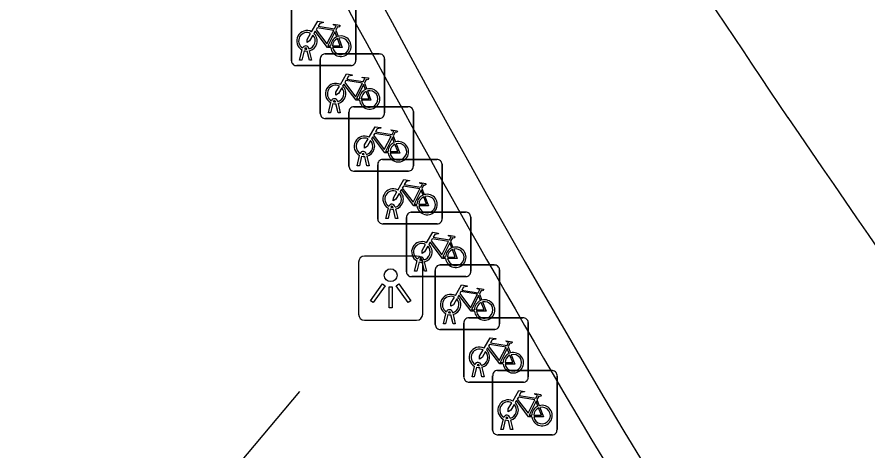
# Model space of a CAD drawing. Extents: x 161087 to 161922, y 382574 to 383873.
# Drawn here: x 161637.64 to 161650.86, y 383137.22 to 383143.95 of the extents above; entities that cross this region are included whole.
import ezdxf

# ---------------------------------------------------------------- set-up
doc = ezdxf.new("R2010")
doc.units = 0
for name, color, linetype in [('IMGEO_Fietsenrek', 7, 'Continuous'), ('IMGEO_Fietspad_gesloten', 7, 'Continuous'), ('IMGEO_Lichtpunt', 7, 'Continuous'), ('IMGEO_Lijnafwatering', 7, 'Continuous'), ('IMGEO_Muur', 7, 'Continuous')]:
    doc.layers.add(name, color=color, linetype=linetype)

msp = doc.modelspace()

# ---------------------------------------------------------------- linework, layer by layer
at = {"layer": 'IMGEO_Fietsenrek'}
for p, q in [((161641.904, 383143.273), (161641.904, 383144.114)), ((161641.904, 383144.114), (161641.904, 383143.273)), ((161642.904, 383144.123), (161642.904, 383143.282)), ((161642.904, 383143.282), (161642.904, 383144.123)), ((161642.591, 383143.747), (161642.627, 383143.652)), ((161642.031, 383143.282), (161642.07, 383143.442)), ((161642.1, 383143.43), (161642.065, 383143.282)), ((161642.142, 383143.454), (161642.141, 383143.458)), ((161642.183, 383143.282), (161642.149, 383143.424)), ((161642.173, 383143.465), (161642.174, 383143.458)), ((161642.181, 383143.428), (161642.216, 383143.282)), ((161642.425, 383143.379), (161643.266, 383143.379)), ((161643.266, 383143.379), (161642.425, 383143.379)), ((161642.065, 383143.282), (161642.031, 383143.282)), ((161642.216, 383143.282), (161642.183, 383143.282)), ((161642.35, 383142.454), (161642.35, 383143.295)), ((161642.35, 383143.295), (161642.35, 383142.454)), ((161643.35, 383143.304), (161643.35, 383142.463)), ((161643.35, 383142.463), (161643.35, 383143.304)), ((161642.829, 383143.198), (161641.988, 383143.198)), ((161641.988, 383143.198), (161642.829, 383143.198)), ((161643.037, 383142.928), (161643.073, 383142.833)), ((161642.477, 383142.463), (161642.516, 383142.623)), ((161642.546, 383142.611), (161642.511, 383142.463)), ((161642.588, 383142.635), (161642.587, 383142.639)), ((161642.629, 383142.463), (161642.595, 383142.605)), ((161642.619, 383142.646), (161642.62, 383142.639)), ((161642.627, 383142.609), (161642.662, 383142.463)), ((161642.511, 383142.463), (161642.477, 383142.463)), ((161642.662, 383142.463), (161642.629, 383142.463)), ((161642.797, 383141.635), (161642.797, 383142.476)), ((161642.797, 383142.476), (161642.797, 383141.635)), ((161642.872, 383142.56), (161643.713, 383142.56)), ((161643.713, 383142.56), (161642.872, 383142.56)), ((161643.797, 383142.485), (161643.797, 383141.644)), ((161643.797, 383141.644), (161643.797, 383142.485)), ((161643.275, 383142.379), (161642.434, 383142.379)), ((161642.434, 383142.379), (161643.275, 383142.379)), ((161643.484, 383142.109), (161643.52, 383142.014)), ((161642.924, 383141.644), (161642.963, 383141.804)), ((161642.993, 383141.792), (161642.958, 383141.644)), ((161643.035, 383141.816), (161643.034, 383141.82)), ((161643.066, 383141.827), (161643.067, 383141.82)), ((161643.074, 383141.79), (161643.109, 383141.644)), ((161643.076, 383141.644), (161643.042, 383141.786)), ((161643.243, 383140.816), (161643.243, 383141.657)), ((161643.243, 383141.657), (161643.243, 383140.816)), ((161643.318, 383141.741), (161644.159, 383141.741)), ((161644.159, 383141.741), (161643.318, 383141.741)), ((161644.243, 383141.666), (161644.243, 383140.825)), ((161644.243, 383140.825), (161644.243, 383141.666)), ((161643.722, 383141.56), (161642.881, 383141.56)), ((161642.881, 383141.56), (161643.722, 383141.56)), ((161642.958, 383141.644), (161642.924, 383141.644)), ((161643.109, 383141.644), (161643.076, 383141.644)), ((161643.93, 383141.29), (161643.966, 383141.195)), ((161643.481, 383140.997), (161643.48, 383141.001)), ((161643.512, 383141.008), (161643.513, 383141.001)), ((161643.37, 383140.825), (161643.409, 383140.985)), ((161643.439, 383140.973), (161643.404, 383140.825)), ((161643.522, 383140.825), (161643.488, 383140.967)), ((161643.52, 383140.971), (161643.555, 383140.825)), ((161643.764, 383140.922), (161644.605, 383140.922)), ((161644.605, 383140.922), (161643.764, 383140.922)), ((161644.168, 383140.741), (161643.327, 383140.741)), ((161643.327, 383140.741), (161644.168, 383140.741)), ((161643.404, 383140.825), (161643.37, 383140.825)), ((161643.555, 383140.825), (161643.522, 383140.825)), ((161643.689, 383139.997), (161643.689, 383140.838)), ((161643.689, 383140.838), (161643.689, 383139.997)), ((161644.689, 383140.847), (161644.689, 383140.006)), ((161644.689, 383140.006), (161644.689, 383140.847)), ((161644.376, 383140.471), (161644.412, 383140.376)), ((161643.816, 383140.006), (161643.855, 383140.166)), ((161643.885, 383140.154), (161643.85, 383140.006)), ((161643.927, 383140.178), (161643.926, 383140.182)), ((161643.968, 383140.006), (161643.934, 383140.148)), ((161643.958, 383140.189), (161643.959, 383140.182)), ((161643.966, 383140.152), (161644.001, 383140.006)), ((161644.211, 383140.103), (161645.052, 383140.103)), ((161645.052, 383140.103), (161644.211, 383140.103)), ((161643.85, 383140.006), (161643.816, 383140.006)), ((161644.001, 383140.006), (161643.968, 383140.006)), ((161644.136, 383139.178), (161644.136, 383140.019)), ((161644.136, 383140.019), (161644.136, 383139.178)), ((161645.136, 383140.028), (161645.136, 383139.187)), ((161645.136, 383139.187), (161645.136, 383140.028)), ((161644.614, 383139.922), (161643.773, 383139.922)), ((161643.773, 383139.922), (161644.614, 383139.922)), ((161644.823, 383139.652), (161644.859, 383139.557)), ((161644.263, 383139.187), (161644.302, 383139.347)), ((161644.332, 383139.335), (161644.297, 383139.187)), ((161644.374, 383139.359), (161644.373, 383139.363)), ((161644.415, 383139.187), (161644.381, 383139.329)), ((161644.405, 383139.37), (161644.406, 383139.363)), ((161644.413, 383139.333), (161644.448, 383139.187)), ((161644.657, 383139.284), (161645.498, 383139.284)), ((161645.498, 383139.284), (161644.657, 383139.284)), ((161644.297, 383139.187), (161644.263, 383139.187)), ((161644.448, 383139.187), (161644.415, 383139.187)), ((161644.582, 383138.359), (161644.582, 383139.2)), ((161644.582, 383139.2), (161644.582, 383138.359)), ((161645.582, 383139.209), (161645.582, 383138.368)), ((161645.582, 383138.368), (161645.582, 383139.209)), ((161645.061, 383139.103), (161644.22, 383139.103)), ((161644.22, 383139.103), (161645.061, 383139.103)), ((161645.269, 383138.833), (161645.305, 383138.738)), ((161644.709, 383138.368), (161644.748, 383138.528)), ((161644.778, 383138.516), (161644.743, 383138.368)), ((161644.82, 383138.54), (161644.819, 383138.544)), ((161644.861, 383138.368), (161644.827, 383138.51)), ((161644.851, 383138.551), (161644.852, 383138.544)), ((161644.859, 383138.514), (161644.894, 383138.368)), ((161644.743, 383138.368), (161644.709, 383138.368)), ((161644.894, 383138.368), (161644.861, 383138.368)), ((161645.028, 383137.54), (161645.028, 383138.381)), ((161645.028, 383138.381), (161645.028, 383137.54)), ((161645.103, 383138.465), (161645.944, 383138.465)), ((161645.944, 383138.465), (161645.103, 383138.465)), ((161646.028, 383138.39), (161646.028, 383137.549)), ((161646.028, 383137.549), (161646.028, 383138.39)), ((161645.507, 383138.284), (161644.666, 383138.284)), ((161644.666, 383138.284), (161645.507, 383138.284)), ((161645.715, 383138.014), (161645.751, 383137.919)), ((161645.155, 383137.549), (161645.194, 383137.709)), ((161645.224, 383137.697), (161645.189, 383137.549)), ((161645.266, 383137.721), (161645.265, 383137.725)), ((161645.297, 383137.732), (161645.298, 383137.725)), ((161645.305, 383137.695), (161645.34, 383137.549)), ((161645.307, 383137.549), (161645.273, 383137.691)), ((161645.953, 383137.465), (161645.112, 383137.465)), ((161645.112, 383137.465), (161645.953, 383137.465)), ((161645.189, 383137.549), (161645.155, 383137.549)), ((161645.34, 383137.549), (161645.307, 383137.549))]:
    msp.add_line(p, q, dxfattribs=at)
for points in [[(161642.217, 383143.724), (161642.312, 383143.888), (161642.398, 383143.874), (161642.4, 383143.865), (161642.344, 383143.854), (161642.317, 383143.809), (161642.573, 383143.768)], [(161642.56, 383143.743), (161642.303, 383143.784), (161642.286, 383143.755), (161642.453, 383143.535), (161642.56, 383143.743)], [(161642.573, 383143.768), (161642.598, 383143.817), (161642.592, 383143.821), (161642.569, 383143.825), (161642.557, 383143.832), (161642.556, 383143.835), (161642.558, 383143.84), (161642.653, 383143.825), (161642.655, 383143.815), (161642.645, 383143.802), (161642.633, 383143.796), (161642.619, 383143.802), (161642.591, 383143.747)], [(161642.238, 383143.672), (161642.186, 383143.582), (161642.146, 383143.557), (161642.147, 383143.604), (161642.202, 383143.698)], [(161642.513, 383143.48), (161642.463, 383143.48), (161642.272, 383143.731), (161642.253, 383143.699)], [(161642.608, 383143.645), (161642.578, 383143.722), (161642.469, 383143.504), (161642.512, 383143.504)], [(161642.542, 383143.504), (161642.662, 383143.503), (161642.618, 383143.617)], [(161642.638, 383143.624), (161642.693, 383143.479), (161642.543, 383143.479)], [(161642.663, 383142.905), (161642.758, 383143.069), (161642.844, 383143.055), (161642.846, 383143.046), (161642.79, 383143.035), (161642.763, 383142.99), (161643.019, 383142.949)], [(161643.019, 383142.949), (161643.044, 383142.998), (161643.038, 383143.002), (161643.015, 383143.006), (161643.003, 383143.013), (161643.002, 383143.016), (161643.004, 383143.021), (161643.099, 383143.006), (161643.101, 383142.996), (161643.091, 383142.983), (161643.079, 383142.977), (161643.065, 383142.983), (161643.037, 383142.928)], [(161642.684, 383142.853), (161642.632, 383142.763), (161642.592, 383142.738), (161642.593, 383142.785), (161642.648, 383142.879)], [(161642.959, 383142.661), (161642.909, 383142.661), (161642.718, 383142.912), (161642.699, 383142.88)], [(161643.006, 383142.924), (161642.749, 383142.965), (161642.732, 383142.936), (161642.899, 383142.716), (161643.006, 383142.924)], [(161643.054, 383142.826), (161643.024, 383142.903), (161642.915, 383142.685), (161642.958, 383142.685)], [(161642.988, 383142.685), (161643.108, 383142.684), (161643.064, 383142.798)], [(161643.084, 383142.805), (161643.139, 383142.66), (161642.989, 383142.66)], [(161643.11, 383142.086), (161643.205, 383142.25), (161643.291, 383142.236), (161643.293, 383142.227), (161643.237, 383142.216), (161643.21, 383142.171), (161643.466, 383142.13)], [(161643.466, 383142.13), (161643.491, 383142.179), (161643.485, 383142.183), (161643.462, 383142.187), (161643.45, 383142.194), (161643.449, 383142.197), (161643.451, 383142.202), (161643.546, 383142.187), (161643.548, 383142.177), (161643.538, 383142.164), (161643.526, 383142.158), (161643.512, 383142.164), (161643.484, 383142.109)], [(161643.131, 383142.034), (161643.079, 383141.944), (161643.039, 383141.919), (161643.04, 383141.966), (161643.095, 383142.06)], [(161643.406, 383141.842), (161643.356, 383141.842), (161643.165, 383142.093), (161643.146, 383142.061)], [(161643.453, 383142.105), (161643.196, 383142.146), (161643.179, 383142.117), (161643.346, 383141.897), (161643.453, 383142.105)], [(161643.501, 383142.007), (161643.471, 383142.084), (161643.362, 383141.866), (161643.405, 383141.866)], [(161643.435, 383141.866), (161643.555, 383141.865), (161643.511, 383141.979)], [(161643.531, 383141.986), (161643.586, 383141.841), (161643.436, 383141.841)], [(161643.556, 383141.267), (161643.651, 383141.431), (161643.737, 383141.417), (161643.739, 383141.408), (161643.683, 383141.397), (161643.656, 383141.352), (161643.912, 383141.311)], [(161643.852, 383141.023), (161643.802, 383141.023), (161643.611, 383141.274), (161643.592, 383141.242)], [(161643.899, 383141.286), (161643.642, 383141.327), (161643.625, 383141.298), (161643.792, 383141.078), (161643.899, 383141.286)], [(161643.947, 383141.188), (161643.917, 383141.265), (161643.808, 383141.047), (161643.851, 383141.047)], [(161643.912, 383141.311), (161643.937, 383141.36), (161643.931, 383141.364), (161643.908, 383141.368), (161643.896, 383141.375), (161643.895, 383141.378), (161643.897, 383141.383), (161643.992, 383141.368), (161643.994, 383141.358), (161643.984, 383141.345), (161643.972, 383141.339), (161643.958, 383141.345), (161643.93, 383141.29)], [(161643.577, 383141.215), (161643.525, 383141.125), (161643.485, 383141.1), (161643.486, 383141.147), (161643.541, 383141.241)], [(161643.881, 383141.047), (161644.001, 383141.046), (161643.957, 383141.16)], [(161643.977, 383141.167), (161644.032, 383141.022), (161643.882, 383141.022)], [(161644.002, 383140.448), (161644.097, 383140.612), (161644.183, 383140.598), (161644.185, 383140.589), (161644.129, 383140.578), (161644.102, 383140.533), (161644.358, 383140.492)], [(161644.345, 383140.467), (161644.088, 383140.508), (161644.071, 383140.479), (161644.238, 383140.259), (161644.345, 383140.467)], [(161644.358, 383140.492), (161644.383, 383140.541), (161644.377, 383140.545), (161644.354, 383140.549), (161644.342, 383140.556), (161644.341, 383140.559), (161644.343, 383140.564), (161644.438, 383140.549), (161644.44, 383140.539), (161644.43, 383140.526), (161644.418, 383140.52), (161644.404, 383140.526), (161644.376, 383140.471)], [(161644.023, 383140.396), (161643.971, 383140.306), (161643.931, 383140.281), (161643.932, 383140.328), (161643.987, 383140.422)], [(161644.298, 383140.204), (161644.248, 383140.204), (161644.057, 383140.455), (161644.038, 383140.423)], [(161644.393, 383140.369), (161644.363, 383140.446), (161644.254, 383140.228), (161644.297, 383140.228)], [(161644.327, 383140.228), (161644.447, 383140.227), (161644.403, 383140.341)], [(161644.423, 383140.348), (161644.478, 383140.203), (161644.328, 383140.203)], [(161644.449, 383139.629), (161644.544, 383139.793), (161644.63, 383139.779), (161644.632, 383139.77), (161644.576, 383139.759), (161644.549, 383139.714), (161644.805, 383139.673)], [(161644.792, 383139.648), (161644.535, 383139.689), (161644.518, 383139.66), (161644.685, 383139.44), (161644.792, 383139.648)], [(161644.805, 383139.673), (161644.83, 383139.722), (161644.824, 383139.726), (161644.801, 383139.73), (161644.789, 383139.737), (161644.788, 383139.74), (161644.79, 383139.745), (161644.885, 383139.73), (161644.887, 383139.72), (161644.877, 383139.707), (161644.865, 383139.701), (161644.851, 383139.707), (161644.823, 383139.652)], [(161644.47, 383139.577), (161644.418, 383139.487), (161644.378, 383139.462), (161644.379, 383139.509), (161644.434, 383139.603)], [(161644.745, 383139.385), (161644.695, 383139.385), (161644.504, 383139.636), (161644.485, 383139.604)], [(161644.84, 383139.55), (161644.81, 383139.627), (161644.701, 383139.409), (161644.744, 383139.409)], [(161644.774, 383139.409), (161644.894, 383139.408), (161644.85, 383139.522)], [(161644.87, 383139.529), (161644.925, 383139.384), (161644.775, 383139.384)], [(161644.895, 383138.81), (161644.99, 383138.974), (161645.076, 383138.96), (161645.078, 383138.951), (161645.022, 383138.94), (161644.995, 383138.895), (161645.251, 383138.854)], [(161645.251, 383138.854), (161645.276, 383138.903), (161645.27, 383138.907), (161645.247, 383138.911), (161645.235, 383138.918), (161645.234, 383138.921), (161645.236, 383138.926), (161645.331, 383138.911), (161645.333, 383138.901), (161645.323, 383138.888), (161645.311, 383138.882), (161645.297, 383138.888), (161645.269, 383138.833)], [(161644.916, 383138.758), (161644.864, 383138.668), (161644.824, 383138.643), (161644.825, 383138.69), (161644.88, 383138.784)], [(161645.191, 383138.566), (161645.141, 383138.566), (161644.95, 383138.817), (161644.931, 383138.785)], [(161645.238, 383138.829), (161644.981, 383138.87), (161644.964, 383138.841), (161645.131, 383138.621), (161645.238, 383138.829)], [(161645.286, 383138.731), (161645.256, 383138.808), (161645.147, 383138.59), (161645.19, 383138.59)], [(161645.22, 383138.59), (161645.34, 383138.589), (161645.296, 383138.703)], [(161645.316, 383138.71), (161645.371, 383138.565), (161645.221, 383138.565)], [(161645.341, 383137.991), (161645.436, 383138.155), (161645.522, 383138.141), (161645.524, 383138.132), (161645.468, 383138.121), (161645.441, 383138.076), (161645.697, 383138.035)], [(161645.697, 383138.035), (161645.722, 383138.084), (161645.716, 383138.088), (161645.693, 383138.092), (161645.681, 383138.099), (161645.68, 383138.102), (161645.682, 383138.107), (161645.777, 383138.092), (161645.779, 383138.082), (161645.769, 383138.069), (161645.757, 383138.063), (161645.743, 383138.069), (161645.715, 383138.014)], [(161645.362, 383137.939), (161645.31, 383137.849), (161645.27, 383137.824), (161645.271, 383137.871), (161645.326, 383137.965)], [(161645.637, 383137.747), (161645.587, 383137.747), (161645.396, 383137.998), (161645.377, 383137.966)], [(161645.684, 383138.01), (161645.427, 383138.051), (161645.41, 383138.022), (161645.577, 383137.802), (161645.684, 383138.01)], [(161645.732, 383137.912), (161645.702, 383137.989), (161645.593, 383137.771), (161645.636, 383137.771)], [(161645.666, 383137.771), (161645.786, 383137.77), (161645.742, 383137.884)], [(161645.762, 383137.891), (161645.817, 383137.746), (161645.667, 383137.746)]]:
    msp.add_lwpolyline(points, dxfattribs=at)
for centre, radius, start, end in [((161642.144, 383143.583), 0.159, 62.6766, 242.1369), ((161642.144, 383143.583), 0.129, 63.3192, 238.903), ((161642.144, 383143.583), 0.129, 283.6043, 43.4302), ((161642.144, 383143.583), 0.159, 283.5766, 46.6042), ((161642.671, 383143.499), 0.159, 113.3408, 178.3217), ((161642.671, 383143.499), 0.159, 187.0065, 105.7708), ((161642.671, 383143.499), 0.129, 113.923, 177.9556), ((161642.671, 383143.499), 0.129, 188.6715, 104.5883), ((161642.124, 383143.454), 0.0499, 12.8025, 158.6934), ((161642.144, 383143.583), 0.159, 253.9967, 271.7867), ((161642.124, 383143.454), 0.0174, 12.8025, 163.4502), ((161642.144, 383143.583), 0.129, 253.415, 269.0204), ((161642.428, 383143.301), 0.0779, 92.4484, 184.2845), ((161642.428, 383143.301), 0.0779, 92.4484, 184.2845), ((161643.272, 383143.301), 0.0779, 2.4484, 94.2845), ((161643.272, 383143.301), 0.0779, 2.4484, 94.2845), ((161641.982, 383143.276), 0.0779, 182.4484, 274.2845), ((161641.982, 383143.276), 0.0779, 182.4484, 274.2845), ((161642.826, 383143.276), 0.0779, 272.4484, 4.2845), ((161642.826, 383143.276), 0.0779, 272.4484, 4.2845), ((161642.59, 383142.764), 0.159, 62.6766, 242.1369), ((161642.59, 383142.764), 0.129, 63.3192, 238.903), ((161642.59, 383142.764), 0.129, 283.6043, 43.4302), ((161642.59, 383142.764), 0.159, 283.5766, 46.6042), ((161643.117, 383142.68), 0.159, 113.3408, 178.3217), ((161643.117, 383142.68), 0.159, 187.0065, 105.7708), ((161643.117, 383142.68), 0.129, 113.923, 177.9556), ((161643.117, 383142.68), 0.129, 188.6715, 104.5883), ((161642.57, 383142.635), 0.0499, 12.8025, 158.6934), ((161642.59, 383142.764), 0.159, 253.9967, 271.7867), ((161642.57, 383142.635), 0.0174, 12.8025, 163.4502), ((161642.59, 383142.764), 0.129, 253.415, 269.0204), ((161642.428, 383142.457), 0.0779, 182.4484, 274.2845), ((161642.428, 383142.457), 0.0779, 182.4484, 274.2845), ((161642.875, 383142.482), 0.0779, 92.4484, 184.2845), ((161642.875, 383142.482), 0.0779, 92.4484, 184.2845), ((161643.272, 383142.457), 0.0779, 272.4484, 4.2845), ((161643.272, 383142.457), 0.0779, 272.4484, 4.2845), ((161643.719, 383142.482), 0.0779, 2.4484, 94.2845), ((161643.719, 383142.482), 0.0779, 2.4484, 94.2845), ((161643.037, 383141.945), 0.159, 62.6766, 242.1369), ((161643.037, 383141.945), 0.129, 63.3192, 238.903), ((161643.037, 383141.945), 0.159, 283.5766, 46.6042), ((161643.037, 383141.945), 0.129, 283.6043, 43.4302), ((161643.564, 383141.861), 0.159, 113.3408, 178.3217), ((161643.564, 383141.861), 0.159, 187.0065, 105.7708), ((161643.564, 383141.861), 0.129, 113.923, 177.9556), ((161643.564, 383141.861), 0.129, 188.6715, 104.5883), ((161643.017, 383141.816), 0.0499, 12.8025, 158.6934), ((161643.037, 383141.945), 0.159, 253.9967, 271.7867), ((161643.017, 383141.816), 0.0174, 12.8025, 163.4502), ((161643.037, 383141.945), 0.129, 253.415, 269.0204), ((161643.321, 383141.663), 0.0779, 92.4484, 184.2845), ((161643.321, 383141.663), 0.0779, 92.4484, 184.2845), ((161644.165, 383141.663), 0.0779, 2.4484, 94.2845), ((161644.165, 383141.663), 0.0779, 2.4484, 94.2845), ((161642.875, 383141.638), 0.0779, 182.4484, 274.2845), ((161642.875, 383141.638), 0.0779, 182.4484, 274.2845), ((161643.719, 383141.638), 0.0779, 272.4484, 4.2845), ((161643.719, 383141.638), 0.0779, 272.4484, 4.2845), ((161643.483, 383141.126), 0.159, 62.6766, 242.1369), ((161643.483, 383141.126), 0.129, 63.3192, 238.903), ((161643.483, 383141.126), 0.129, 283.6043, 43.4302), ((161643.483, 383141.126), 0.159, 283.5766, 46.6042), ((161644.01, 383141.042), 0.159, 113.3408, 178.3217), ((161644.01, 383141.042), 0.159, 187.0065, 105.7708), ((161644.01, 383141.042), 0.129, 113.923, 177.9556), ((161644.01, 383141.042), 0.129, 188.6715, 104.5883), ((161643.463, 383140.997), 0.0499, 12.8025, 158.6934), ((161643.463, 383140.997), 0.0174, 12.8025, 163.4502), ((161643.483, 383141.126), 0.129, 253.415, 269.0204), ((161643.483, 383141.126), 0.159, 253.9967, 271.7867), ((161643.767, 383140.844), 0.0779, 92.4484, 184.2845), ((161643.767, 383140.844), 0.0779, 92.4484, 184.2845), ((161644.611, 383140.844), 0.0779, 2.4484, 94.2845), ((161644.611, 383140.844), 0.0779, 2.4484, 94.2845), ((161643.321, 383140.819), 0.0779, 182.4484, 274.2845), ((161643.321, 383140.819), 0.0779, 182.4484, 274.2845), ((161644.165, 383140.819), 0.0779, 272.4484, 4.2845), ((161644.165, 383140.819), 0.0779, 272.4484, 4.2845), ((161643.929, 383140.307), 0.159, 62.6766, 242.1369), ((161643.929, 383140.307), 0.129, 63.3192, 238.903), ((161643.929, 383140.307), 0.129, 283.6043, 43.4302), ((161643.929, 383140.307), 0.159, 283.5766, 46.6042), ((161644.456, 383140.223), 0.159, 113.3408, 178.3217), ((161644.456, 383140.223), 0.159, 187.0065, 105.7708), ((161644.456, 383140.223), 0.129, 113.923, 177.9556), ((161644.456, 383140.223), 0.129, 188.6715, 104.5883), ((161643.909, 383140.178), 0.0499, 12.8025, 158.6934), ((161643.929, 383140.307), 0.159, 253.9967, 271.7867), ((161643.909, 383140.178), 0.0174, 12.8025, 163.4502), ((161643.929, 383140.307), 0.129, 253.415, 269.0204), ((161644.214, 383140.025), 0.0779, 92.4484, 184.2845), ((161644.214, 383140.025), 0.0779, 92.4484, 184.2845), ((161645.058, 383140.025), 0.0779, 2.4484, 94.2845), ((161645.058, 383140.025), 0.0779, 2.4484, 94.2845), ((161643.767, 383140), 0.0779, 182.4484, 274.2845), ((161643.767, 383140), 0.0779, 182.4484, 274.2845), ((161644.611, 383140), 0.0779, 272.4484, 4.2845), ((161644.611, 383140), 0.0779, 272.4484, 4.2845), ((161644.376, 383139.488), 0.159, 62.6766, 242.1369), ((161644.376, 383139.488), 0.129, 63.3192, 238.903), ((161644.376, 383139.488), 0.129, 283.6043, 43.4302), ((161644.376, 383139.488), 0.159, 283.5766, 46.6042), ((161644.903, 383139.404), 0.159, 113.3408, 178.3217), ((161644.903, 383139.404), 0.159, 187.0065, 105.7708), ((161644.356, 383139.359), 0.0499, 12.8025, 158.6934), ((161644.903, 383139.404), 0.129, 113.923, 177.9556), ((161644.903, 383139.404), 0.129, 188.6715, 104.5883), ((161644.376, 383139.488), 0.159, 253.9967, 271.7867), ((161644.356, 383139.359), 0.0174, 12.8025, 163.4502), ((161644.376, 383139.488), 0.129, 253.415, 269.0204), ((161644.66, 383139.206), 0.0779, 92.4484, 184.2845), ((161644.66, 383139.206), 0.0779, 92.4484, 184.2845), ((161645.504, 383139.206), 0.0779, 2.4484, 94.2845), ((161645.504, 383139.206), 0.0779, 2.4484, 94.2845), ((161644.214, 383139.181), 0.0779, 182.4484, 274.2845), ((161644.214, 383139.181), 0.0779, 182.4484, 274.2845), ((161645.058, 383139.181), 0.0779, 272.4484, 4.2845), ((161645.058, 383139.181), 0.0779, 272.4484, 4.2845), ((161644.822, 383138.669), 0.159, 62.6766, 242.1369), ((161644.822, 383138.669), 0.129, 63.3192, 238.903), ((161644.822, 383138.669), 0.129, 283.6043, 43.4302), ((161644.822, 383138.669), 0.159, 283.5766, 46.6042), ((161645.349, 383138.585), 0.159, 113.3408, 178.3217), ((161645.349, 383138.585), 0.159, 187.0065, 105.7708), ((161645.349, 383138.585), 0.129, 113.923, 177.9556), ((161645.349, 383138.585), 0.129, 188.6715, 104.5883), ((161644.802, 383138.54), 0.0499, 12.8025, 158.6934), ((161644.822, 383138.669), 0.159, 253.9967, 271.7867), ((161644.802, 383138.54), 0.0174, 12.8025, 163.4502), ((161644.822, 383138.669), 0.129, 253.415, 269.0204), ((161644.66, 383138.362), 0.0779, 182.4484, 274.2845), ((161644.66, 383138.362), 0.0779, 182.4484, 274.2845), ((161645.106, 383138.387), 0.0779, 92.4484, 184.2845), ((161645.106, 383138.387), 0.0779, 92.4484, 184.2845), ((161645.504, 383138.362), 0.0779, 272.4484, 4.2845), ((161645.504, 383138.362), 0.0779, 272.4484, 4.2845), ((161645.95, 383138.387), 0.0779, 2.4484, 94.2845), ((161645.95, 383138.387), 0.0779, 2.4484, 94.2845), ((161645.268, 383137.85), 0.159, 62.6766, 242.1369), ((161645.268, 383137.85), 0.129, 63.3192, 238.903), ((161645.268, 383137.85), 0.159, 283.5766, 46.6042), ((161645.268, 383137.85), 0.129, 283.6043, 43.4302), ((161645.795, 383137.766), 0.159, 113.3408, 178.3217), ((161645.795, 383137.766), 0.159, 187.0065, 105.7708), ((161645.795, 383137.766), 0.129, 113.923, 177.9556), ((161645.795, 383137.766), 0.129, 188.6715, 104.5883), ((161645.248, 383137.721), 0.0499, 12.8025, 158.6934), ((161645.268, 383137.85), 0.159, 253.9967, 271.7867), ((161645.248, 383137.721), 0.0174, 12.8025, 163.4502), ((161645.268, 383137.85), 0.129, 253.415, 269.0204), ((161645.106, 383137.543), 0.0779, 182.4484, 274.2845), ((161645.106, 383137.543), 0.0779, 182.4484, 274.2845), ((161645.95, 383137.543), 0.0779, 272.4484, 4.2845), ((161645.95, 383137.543), 0.0779, 272.4484, 4.2845)]:
    msp.add_arc(centre, radius, start, end, dxfattribs=at)
at = {"layer": 'IMGEO_Fietspad_gesloten'}
for centre, radius, start, end in [((162010.386, 383386.111), 435.381, 212.98912, 214.04115), ((162185.043, 383508.121), 648.416, 214.335474, 215.223571)]:
    msp.add_arc(centre, radius, start, end, dxfattribs=at)
at = {"layer": 'IMGEO_Lichtpunt'}
for p, q in [((161643.848, 383140.241), (161643.04, 383140.241)), ((161643.848, 383140.241), (161643.04, 383140.241)), ((161642.946, 383140.146), (161642.946, 383139.339)), ((161642.946, 383140.146), (161642.946, 383139.339)), ((161643.942, 383139.339), (161643.942, 383140.146)), ((161643.942, 383139.339), (161643.942, 383140.146)), ((161643.04, 383139.245), (161643.848, 383139.245)), ((161643.04, 383139.245), (161643.848, 383139.245))]:
    msp.add_line(p, q, dxfattribs=at)
for points in [[(161643.32, 383139.81), (161643.359, 383139.782), (161643.171, 383139.52), (161643.133, 383139.547), (161643.32, 383139.81)], [(161643.532, 383139.782), (161643.57, 383139.809), (161643.757, 383139.547), (161643.718, 383139.519), (161643.532, 383139.782)], [(161643.422, 383139.762), (161643.469, 383139.762), (161643.469, 383139.44), (161643.422, 383139.44), (161643.422, 383139.762)]]:
    msp.add_lwpolyline(points, dxfattribs=at)
msp.add_circle((161643.445, 383139.944), 0.0994, dxfattribs=at)
for centre, start, end in [((161643.04, 383140.146), 90, 180), ((161643.04, 383140.146), 90, 180), ((161643.848, 383140.146), 0, 90), ((161643.848, 383140.146), 0, 90), ((161643.04, 383139.339), 180, 270), ((161643.04, 383139.339), 180, 270), ((161643.848, 383139.339), 270, 0), ((161643.848, 383139.339), 270, 360)]:
    msp.add_arc(centre, 0.0946, start, end, dxfattribs=at)
at = {"layer": 'IMGEO_Lijnafwatering'}
msp.add_lwpolyline([(161642.03, 383138.138), (161634.574, 383129.27)], dxfattribs=at)
at = {"layer": 'IMGEO_Muur'}
for centre, radius, start, end in [((161792.983, 383224.618), 169.931, 206.32264, 219.43681), ((161793.191, 383224.743), 170.673, 206.32831, 212.66987)]:
    msp.add_arc(centre, radius, start, end, dxfattribs=at)

doc.saveas('drawing.dxf')
